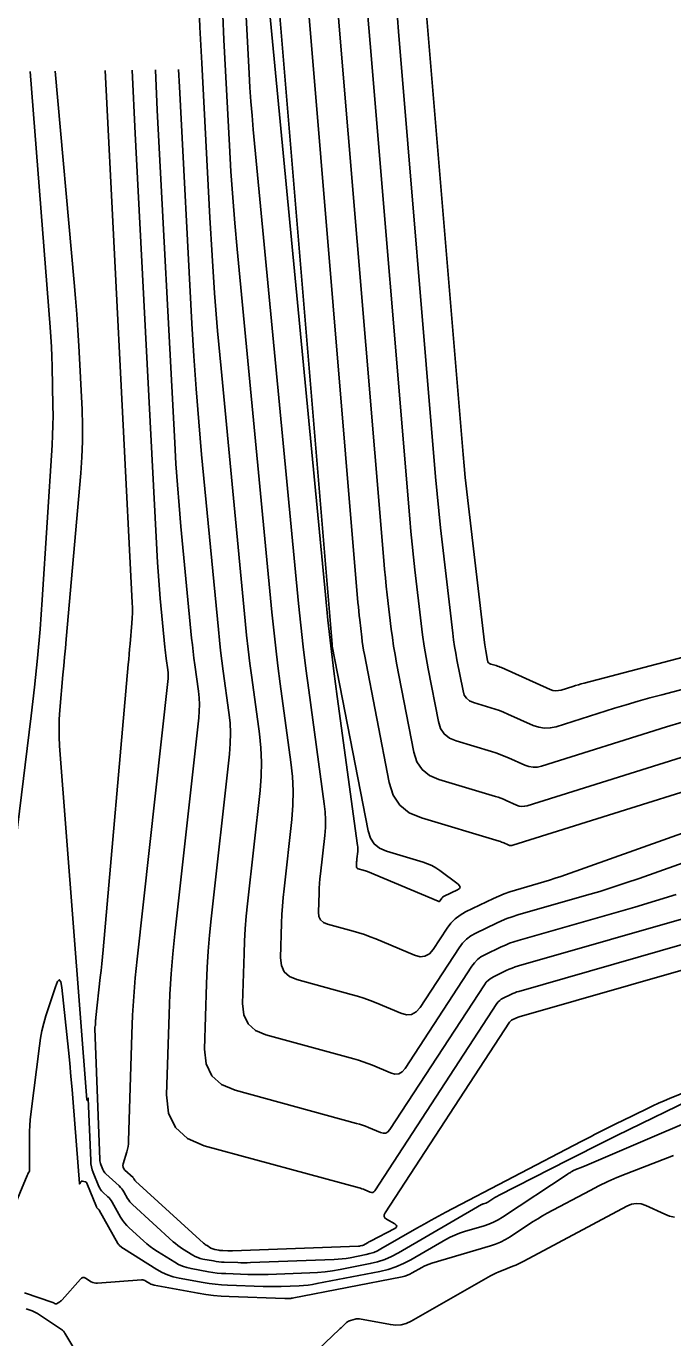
# Model space of a CAD drawing. Extents: x 1768942 to 1774819, y 723037 to 732099.
# Drawn here: x 1770861.8 to 1770910.6, y 724813 to 724912 of the extents above; entities that cross this region are included whole.
import ezdxf

# ---------------------------------------------------------------- set-up
doc = ezdxf.new("R2010")
doc.units = 0
doc.layers.add('R_Contours', color=7, linetype='Continuous')

msp = doc.modelspace()

# ---------------------------------------------------------------- linework, layer by layer
at = {"layer": 'R_Contours'}
for points in [[(1770874.792, 724914.711), (1770874.892, 724911.979), (1770875.022, 724909.249), (1770875.635, 724897.596), (1770875.8, 724894.745), (1770875.996, 724891.896), (1770876.222, 724889.05), (1770876.479, 724886.205), (1770878.301, 724867.149), (1770878.409, 724866.08), (1770878.527, 724865.013), (1770878.657, 724863.947), (1770878.797, 724862.882), (1770879.381, 724858.625), (1770879.493, 724857.56), (1770879.54, 724856.495), (1770879.521, 724855.429), (1770879.435, 724854.361), (1770878.484, 724845.788), (1770878.389, 724844.853), (1770878.314, 724843.916), (1770878.257, 724842.977), (1770878.22, 724842.037), (1770878.107, 724838.276), (1770878.196, 724837.422), (1770878.518, 724836.741), (1770879.075, 724836.234), (1770879.866, 724835.9), (1770886.507, 724834.089), (1770886.863, 724833.986), (1770887.216, 724833.871), (1770887.564, 724833.744), (1770887.907, 724833.605), (1770889.275, 724833.028), (1770889.6, 724832.94), (1770889.889, 724832.966), (1770890.144, 724833.107), (1770890.365, 724833.36), (1770895.399, 724841.075), (1770895.602, 724841.345), (1770895.835, 724841.58), (1770896.098, 724841.781), (1770896.392, 724841.947), (1770897.627, 724842.542), (1770897.939, 724842.684), (1770898.256, 724842.812), (1770898.577, 724842.927), (1770898.904, 724843.029), (1770907.698, 724845.551), (1770909.269, 724846.016), (1770910.833, 724846.504)], [(1770880.761, 724914.638), (1770884.862, 724865.385), (1770884.863, 724865.374), (1770884.864, 724865.363), (1770884.866, 724865.352), (1770884.867, 724865.341), (1770884.872, 724865.297), (1770884.873, 724865.286), (1770884.875, 724865.275), (1770884.877, 724865.264), (1770884.879, 724865.254), (1770887.586, 724851.293), (1770887.759, 724850.755), (1770888.046, 724850.322), (1770888.449, 724849.993), (1770888.967, 724849.768), (1770891.741, 724848.938), (1770892.074, 724848.822), (1770892.393, 724848.679), (1770892.699, 724848.508), (1770892.99, 724848.309), (1770894.368, 724847.282), (1770894.489, 724847.163), (1770894.523, 724847.053), (1770894.469, 724846.951), (1770894.327, 724846.857), (1770893.317, 724846.37), (1770893.268, 724846.343), (1770893.224, 724846.309), (1770893.186, 724846.27), (1770893.152, 724846.225), (1770893.027, 724846.035), (1770892.994, 724845.996), (1770892.954, 724845.974), (1770892.91, 724845.97), (1770892.86, 724845.984), (1770887.542, 724848.23), (1770887.46, 724848.263), (1770887.378, 724848.293), (1770887.294, 724848.32), (1770887.21, 724848.344), (1770886.835, 724848.447), (1770886.777, 724848.471), (1770886.736, 724848.509), (1770886.712, 724848.559), (1770886.705, 724848.622), (1770886.714, 724848.901), (1770886.716, 724848.97), (1770886.72, 724849.04), (1770886.726, 724849.109), (1770886.733, 724849.178), (1770886.795, 724849.738), (1770886.804, 724849.854), (1770886.807, 724849.971), (1770886.802, 724850.087), (1770886.789, 724850.203), (1770885.248, 724861.447), (1770884.996, 724863.361), (1770884.763, 724865.277), (1770884.55, 724867.196), (1770884.356, 724869.116), (1770880.134, 724913.271)], [(1770891.878, 724914.176), (1770894.747, 724879.728), (1770894.823, 724878.857), (1770894.907, 724877.987), (1770894.998, 724877.118), (1770895.096, 724876.249), (1770896.36, 724865.512), (1770896.38, 724865.356), (1770896.403, 724865.199), (1770896.429, 724865.044), (1770896.457, 724864.888), (1770896.598, 724864.165), (1770896.628, 724864.07), (1770896.678, 724863.994), (1770896.749, 724863.936), (1770896.84, 724863.897), (1770897.245, 724863.776), (1770897.346, 724863.744), (1770897.445, 724863.709), (1770897.543, 724863.67), (1770897.64, 724863.629), (1770901.316, 724861.984), (1770901.524, 724861.911), (1770901.733, 724861.879), (1770901.945, 724861.887), (1770902.159, 724861.935), (1770903.02, 724862.205), (1770903.235, 724862.271), (1770903.452, 724862.335), (1770903.669, 724862.396), (1770903.886, 724862.455), (1770919.889, 724866.665)], [(1770883.085, 724913.342), (1770886.815, 724868.546), (1770886.844, 724868.217), (1770886.875, 724867.888), (1770886.91, 724867.559), (1770886.947, 724867.23), (1770887.102, 724865.917), (1770887.143, 724865.589), (1770887.191, 724865.262), (1770887.245, 724864.936), (1770887.305, 724864.611), (1770889.179, 724854.951), (1770889.48, 724854.008), (1770889.984, 724853.248), (1770890.69, 724852.671), (1770891.599, 724852.277), (1770897.478, 724850.517), (1770897.566, 724850.489), (1770897.653, 724850.458), (1770897.739, 724850.425), (1770897.823, 724850.388), (1770898.161, 724850.237), (1770898.246, 724850.208), (1770898.331, 724850.194), (1770898.418, 724850.198), (1770898.506, 724850.217), (1770920.956, 724857.268)], [(1770915.532, 724858.207), (1770899.591, 724853.2), (1770899.386, 724853.155), (1770899.184, 724853.147), (1770898.983, 724853.178), (1770898.785, 724853.247), (1770897.997, 724853.6), (1770897.799, 724853.685), (1770897.598, 724853.763), (1770897.395, 724853.835), (1770897.189, 724853.9), (1770892.909, 724855.182), (1770892.205, 724855.488), (1770891.658, 724855.935), (1770891.267, 724856.524), (1770891.033, 724857.254), (1770889.731, 724863.968), (1770889.613, 724864.607), (1770889.507, 724865.248), (1770889.414, 724865.891), (1770889.332, 724866.536), (1770889.027, 724869.12), (1770888.954, 724869.766), (1770888.886, 724870.413), (1770888.824, 724871.06), (1770888.767, 724871.708), (1770885.408, 724912.045), (1770885.28, 724913.671)], [(1770911.279, 724859.507), (1770910.108, 724859.146), (1770900.676, 724856.184), (1770900.354, 724856.112), (1770900.036, 724856.101), (1770899.721, 724856.149), (1770899.409, 724856.258), (1770898.171, 724856.812), (1770897.859, 724856.946), (1770897.543, 724857.069), (1770897.224, 724857.182), (1770896.901, 724857.284), (1770894.219, 724858.087), (1770893.72, 724858.304), (1770893.331, 724858.621), (1770893.054, 724859.039), (1770892.888, 724859.558), (1770892.118, 724863.527), (1770891.961, 724864.379), (1770891.82, 724865.234), (1770891.695, 724866.092), (1770891.585, 724866.951), (1770891.108, 724871.01), (1770890.998, 724871.974), (1770890.897, 724872.938), (1770890.805, 724873.904), (1770890.72, 724874.87), (1770887.732, 724910.748), (1770887.545, 724913.122)], [(1770919.463, 724864.14), (1770909.74, 724861.582), (1770908.846, 724861.341), (1770907.955, 724861.09), (1770907.066, 724860.828), (1770906.181, 724860.555), (1770901.762, 724859.167), (1770901.323, 724859.07), (1770900.888, 724859.054), (1770900.459, 724859.12), (1770900.034, 724859.268), (1770898.125, 724860.122), (1770897.81, 724860.257), (1770897.491, 724860.381), (1770897.169, 724860.495), (1770896.843, 724860.599), (1770895.53, 724860.992), (1770895.234, 724861.12), (1770895.005, 724861.308), (1770894.841, 724861.555), (1770894.743, 724861.861), (1770894.288, 724864.208), (1770894.195, 724864.711), (1770894.111, 724865.217), (1770894.037, 724865.724), (1770893.973, 724866.232), (1770893.188, 724872.899), (1770893.043, 724874.181), (1770892.908, 724875.463), (1770892.785, 724876.747), (1770892.672, 724878.032), (1770889.873, 724911.652), (1770889.714, 724913.672)], [(1770876.61, 724912.889), (1770876.699, 724911.018), (1770877.119, 724903.033), (1770877.232, 724901.079), (1770877.366, 724899.127), (1770877.521, 724897.176), (1770877.697, 724895.227), (1770880.319, 724867.805), (1770880.456, 724866.452), (1770880.606, 724865.101), (1770880.77, 724863.752), (1770880.948, 724862.404), (1770881.758, 724856.488), (1770881.873, 724855.405), (1770881.921, 724854.32), (1770881.901, 724853.234), (1770881.814, 724852.147), (1770881.233, 724846.918), (1770881.168, 724846.272), (1770881.116, 724845.624), (1770881.077, 724844.975), (1770881.051, 724844.325), (1770880.973, 724841.725), (1770881.034, 724841.134), (1770881.257, 724840.664), (1770881.642, 724840.313), (1770882.189, 724840.082), (1770886.311, 724838.958), (1770886.79, 724838.819), (1770887.265, 724838.664), (1770887.734, 724838.493), (1770888.197, 724838.306), (1770890.04, 724837.528), (1770890.477, 724837.41), (1770890.867, 724837.446), (1770891.211, 724837.634), (1770891.508, 724837.976), (1770894.447, 724842.481), (1770894.703, 724842.822), (1770894.998, 724843.119), (1770895.33, 724843.373), (1770895.702, 724843.583), (1770897.264, 724844.335), (1770897.657, 724844.514), (1770898.058, 724844.677), (1770898.464, 724844.822), (1770898.878, 724844.95), (1770904.058, 724846.436), (1770905.058, 724846.732), (1770906.052, 724847.042), (1770907.042, 724847.368), (1770908.027, 724847.71), (1770923.578, 724853.238)], [(1770923.736, 724855.552), (1770902.118, 724847.866), (1770901.696, 724847.72), (1770901.272, 724847.581), (1770900.846, 724847.448), (1770900.418, 724847.321), (1770898.702, 724846.829), (1770898.276, 724846.697), (1770897.857, 724846.547), (1770897.445, 724846.38), (1770897.039, 724846.195), (1770894.935, 724845.181), (1770894.522, 724844.948), (1770894.153, 724844.666), (1770893.826, 724844.336), (1770893.541, 724843.957), (1770892.489, 724842.345), (1770892.204, 724842.016), (1770891.873, 724841.834), (1770891.497, 724841.8), (1770891.076, 724841.914), (1770888.166, 724843.143), (1770887.744, 724843.313), (1770887.318, 724843.468), (1770886.886, 724843.609), (1770886.45, 724843.736), (1770884.512, 724844.264), (1770884.21, 724844.392), (1770883.997, 724844.586), (1770883.873, 724844.847), (1770883.839, 724845.174), (1770883.882, 724846.613), (1770883.897, 724846.973), (1770883.918, 724847.332), (1770883.947, 724847.69), (1770883.983, 724848.048), (1770884.305, 724850.943), (1770884.353, 724851.544), (1770884.364, 724852.145), (1770884.337, 724852.746), (1770884.274, 724853.346), (1770883.098, 724861.926), (1770882.883, 724863.556), (1770882.684, 724865.189), (1770882.503, 724866.824), (1770882.338, 724868.461), (1770878.916, 724904.249), (1770878.82, 724905.303), (1770878.737, 724906.357), (1770878.664, 724907.413), (1770878.603, 724908.469), (1770878.376, 724912.786)], [(1770860.227, 724844.364), (1770862.155, 724859.975), (1770862.409, 724862.161), (1770862.631, 724864.349), (1770862.82, 724866.541), (1770862.978, 724868.735), (1770863.73, 724880.428), (1770863.77, 724881.17), (1770863.795, 724881.912), (1770863.803, 724882.654), (1770863.797, 724883.396), (1770863.738, 724886.367), (1770863.718, 724887.109), (1770863.687, 724887.851), (1770863.645, 724888.593), (1770863.592, 724889.333), (1770862.068, 724908.636)], [(1770863.956, 724908.66), (1770865.405, 724892.711), (1770865.507, 724891.512), (1770865.598, 724890.313), (1770865.678, 724889.112), (1770865.745, 724887.911), (1770865.99, 724883.105), (1770866.031, 724881.903), (1770866.029, 724880.703), (1770865.986, 724879.503), (1770865.901, 724878.305), (1770864.79, 724865.765), (1770864.73, 724865.096), (1770864.671, 724864.426), (1770864.612, 724863.757), (1770864.553, 724863.088), (1770864.316, 724860.411), (1770864.271, 724859.742), (1770864.254, 724859.073), (1770864.263, 724858.403), (1770864.301, 724857.733), (1770866.354, 724831.002), (1770866.357, 724830.98), (1770866.364, 724830.972), (1770866.373, 724830.977), (1770866.385, 724830.996), (1770866.437, 724831.098), (1770866.448, 724831.117), (1770866.457, 724831.122), (1770866.463, 724831.114), (1770866.465, 724831.092), (1770866.647, 724826.403), (1770866.666, 724826.172), (1770866.704, 724825.945), (1770866.763, 724825.723), (1770866.84, 724825.504), (1770867.27, 724824.448), (1770867.324, 724824.332), (1770867.39, 724824.224), (1770867.468, 724824.124), (1770867.558, 724824.032), (1770867.939, 724823.68), (1770868.03, 724823.589), (1770868.114, 724823.492), (1770868.189, 724823.388), (1770868.257, 724823.278), (1770868.904, 724822.136), (1770869.041, 724821.914), (1770869.195, 724821.705), (1770869.364, 724821.51), (1770869.55, 724821.327), (1770870.63, 724820.346), (1770870.879, 724820.13), (1770871.137, 724819.925), (1770871.404, 724819.733), (1770871.679, 724819.552), (1770872.995, 724818.731), (1770873.283, 724818.569), (1770873.582, 724818.436), (1770873.893, 724818.332), (1770874.215, 724818.258), (1770875.526, 724818.017), (1770875.855, 724817.963), (1770876.184, 724817.921), (1770876.515, 724817.891), (1770876.848, 724817.874), (1770878.503, 724817.815), (1770878.89, 724817.805), (1770879.276, 724817.802), (1770879.663, 724817.806), (1770880.05, 724817.817), (1770883.186, 724817.933), (1770883.761, 724817.965), (1770884.334, 724818.02), (1770884.904, 724818.097), (1770885.471, 724818.196), (1770887.736, 724818.637), (1770888.293, 724818.77), (1770888.834, 724818.947), (1770889.358, 724819.17), (1770889.866, 724819.437), (1770896.15, 724823.081), (1770896.186, 724823.101), (1770896.224, 724823.118), (1770896.262, 724823.133), (1770896.301, 724823.146), (1770896.46, 724823.193), (1770896.499, 724823.207), (1770896.537, 724823.222), (1770896.574, 724823.241), (1770896.609, 724823.263), (1770897.068, 724823.565), (1770897.156, 724823.622), (1770897.247, 724823.676), (1770897.338, 724823.728), (1770897.432, 724823.777), (1770902.705, 724826.467), (1770903.617, 724826.93), (1770904.53, 724827.388), (1770905.445, 724827.842), (1770906.363, 724828.292), (1770919.184, 724834.547)], [(1770867.734, 724908.708), (1770869.785, 724868.538), (1770869.798, 724868.147), (1770869.798, 724867.756), (1770869.784, 724867.365), (1770869.756, 724866.975), (1770869.618, 724865.413), (1770869.583, 724865.023), (1770869.548, 724864.632), (1770869.514, 724864.242), (1770869.479, 724863.851), (1770867.577, 724842.321), (1770867.53, 724841.797), (1770867.479, 724841.273), (1770867.425, 724840.75), (1770867.369, 724840.227), (1770867.033, 724837.206), (1770867.027, 724837.147), (1770867.023, 724837.089), (1770867.019, 724837.03), (1770867.017, 724836.972), (1770867.008, 724836.667), (1770867.006, 724836.644), (1770867.003, 724836.621), (1770866.999, 724836.598), (1770866.993, 724836.575), (1770866.965, 724836.485), (1770866.959, 724836.462), (1770866.955, 724836.439), (1770866.953, 724836.416), (1770866.953, 724836.393), (1770867.336, 724826.487), (1770867.345, 724826.388), (1770867.361, 724826.292), (1770867.386, 724826.197), (1770867.419, 724826.104), (1770867.569, 724825.736), (1770867.61, 724825.647), (1770867.661, 724825.564), (1770867.721, 724825.487), (1770867.789, 724825.417), (1770868.792, 724824.491), (1770868.895, 724824.389), (1770868.988, 724824.28), (1770869.073, 724824.164), (1770869.148, 724824.041), (1770869.434, 724823.536), (1770869.51, 724823.414), (1770869.595, 724823.298), (1770869.689, 724823.19), (1770869.792, 724823.089), (1770872.877, 724820.286), (1770873.044, 724820.141), (1770873.217, 724820.004), (1770873.395, 724819.875), (1770873.58, 724819.754), (1770874.359, 724819.268), (1770874.536, 724819.168), (1770874.72, 724819.087), (1770874.911, 724819.023), (1770875.109, 724818.977), (1770875.916, 724818.829), (1770876.118, 724818.796), (1770876.321, 724818.77), (1770876.524, 724818.752), (1770876.729, 724818.741), (1770877.747, 724818.705), (1770877.984, 724818.699), (1770878.222, 724818.697), (1770878.46, 724818.699), (1770878.698, 724818.706), (1770885.019, 724818.94), (1770885.323, 724818.957), (1770885.626, 724818.986), (1770885.927, 724819.027), (1770886.227, 724819.079), (1770887.423, 724819.313), (1770887.718, 724819.383), (1770888.004, 724819.476), (1770888.281, 724819.594), (1770888.549, 724819.735), (1770891.261, 724821.307), (1770891.802, 724821.617), (1770892.347, 724821.921), (1770892.895, 724822.219), (1770893.447, 724822.511), (1770903.662, 724827.846), (1770903.913, 724827.977), (1770904.165, 724828.108), (1770904.417, 724828.237), (1770904.669, 724828.366), (1770905.679, 724828.881), (1770905.932, 724829.01), (1770906.185, 724829.137), (1770906.439, 724829.263), (1770906.693, 724829.387), (1770908.661, 724830.347), (1770909.075, 724830.545), (1770909.493, 724830.736), (1770909.913, 724830.919), (1770910.337, 724831.096), (1770929.083, 724838.712)], [(1770869.764, 724908.734), (1770869.991, 724903.943), (1770871.694, 724871.562), (1770871.734, 724870.879), (1770871.781, 724870.197), (1770871.835, 724869.515), (1770871.896, 724868.834), (1770872.246, 724865.181), (1770872.268, 724864.965), (1770872.292, 724864.748), (1770872.318, 724864.532), (1770872.346, 724864.317), (1770872.465, 724863.454), (1770872.487, 724863.238), (1770872.497, 724863.022), (1770872.493, 724862.806), (1770872.476, 724862.59), (1770870.147, 724841.612), (1770870.005, 724840.203), (1770869.891, 724838.792), (1770869.806, 724837.38), (1770869.749, 724835.965), (1770869.507, 724827.882), (1770869.494, 724827.677), (1770869.467, 724827.474), (1770869.427, 724827.273), (1770869.373, 724827.074), (1770869.097, 724826.172), (1770869.073, 724826.035), (1770869.086, 724825.909), (1770869.138, 724825.793), (1770869.228, 724825.687), (1770869.84, 724825.122), (1770869.86, 724825.102), (1770869.878, 724825.081), (1770869.894, 724825.059), (1770869.909, 724825.035), (1770869.964, 724824.937), (1770869.979, 724824.913), (1770869.996, 724824.891), (1770870.014, 724824.87), (1770870.034, 724824.85), (1770875.168, 724820.186), (1770875.231, 724820.132), (1770875.295, 724820.081), (1770875.362, 724820.032), (1770875.431, 724819.987), (1770875.723, 724819.805), (1770875.789, 724819.768), (1770875.858, 724819.737), (1770875.929, 724819.713), (1770876.003, 724819.696), (1770876.305, 724819.641), (1770876.381, 724819.628), (1770876.457, 724819.619), (1770876.533, 724819.612), (1770876.609, 724819.608), (1770876.99, 724819.594), (1770877.079, 724819.592), (1770877.168, 724819.591), (1770877.257, 724819.592), (1770877.347, 724819.595), (1770886.853, 724819.948), (1770886.885, 724819.95), (1770886.918, 724819.953), (1770886.95, 724819.957), (1770886.983, 724819.963), (1770887.111, 724819.988), (1770887.143, 724819.995), (1770887.174, 724820.005), (1770887.204, 724820.018), (1770887.233, 724820.033), (1770887.524, 724820.202), (1770887.583, 724820.236), (1770887.641, 724820.269), (1770887.7, 724820.301), (1770887.76, 724820.332), (1770889.586, 724821.286), (1770889.705, 724821.369), (1770889.745, 724821.454), (1770889.708, 724821.54), (1770889.592, 724821.627), (1770888.971, 724821.979), (1770888.848, 724822.075), (1770888.787, 724822.186), (1770888.79, 724822.313), (1770888.856, 724822.454), (1770898.256, 724836.858), (1770898.299, 724836.914), (1770898.347, 724836.963), (1770898.402, 724837.005), (1770898.463, 724837.039), (1770898.719, 724837.163), (1770898.784, 724837.193), (1770898.85, 724837.219), (1770898.916, 724837.243), (1770898.984, 724837.264), (1770924.432, 724844.565)], [(1770918.629, 724844.83), (1770898.958, 724839.186), (1770898.803, 724839.138), (1770898.652, 724839.084), (1770898.502, 724839.023), (1770898.355, 724838.956), (1770897.772, 724838.675), (1770897.634, 724838.597), (1770897.51, 724838.502), (1770897.4, 724838.391), (1770897.304, 724838.264), (1770888.079, 724824.128), (1770888.011, 724824.051), (1770887.934, 724824.008), (1770887.845, 724824), (1770887.746, 724824.027), (1770887.328, 724824.203), (1770887.223, 724824.245), (1770887.117, 724824.284), (1770887.009, 724824.319), (1770886.901, 724824.351), (1770875.219, 724827.535), (1770873.941, 724828.076), (1770873.04, 724828.896), (1770872.518, 724829.997), (1770872.374, 724831.378), (1770872.557, 724837.462), (1770872.618, 724838.982), (1770872.709, 724840.499), (1770872.831, 724842.015), (1770872.984, 724843.528), (1770874.796, 724859.847), (1770874.836, 724860.347), (1770874.845, 724860.846), (1770874.823, 724861.346), (1770874.77, 724861.844), (1770874.497, 724863.838), (1770874.431, 724864.337), (1770874.37, 724864.837), (1770874.315, 724865.337), (1770874.264, 724865.837), (1770873.457, 724874.28), (1770873.315, 724875.854), (1770873.19, 724877.43), (1770873.081, 724879.007), (1770872.99, 724880.586), (1770871.668, 724905.712), (1770871.524, 724908.757)], [(1770873.283, 724908.78), (1770873.345, 724907.48), (1770874.285, 724889.61), (1770874.428, 724887.136), (1770874.598, 724884.664), (1770874.795, 724882.194), (1770875.017, 724879.726), (1770876.283, 724866.493), (1770876.362, 724865.708), (1770876.449, 724864.925), (1770876.544, 724864.142), (1770876.647, 724863.36), (1770877.075, 724860.235), (1770877.158, 724859.453), (1770877.192, 724858.671), (1770877.178, 724857.888), (1770877.115, 724857.104), (1770875.734, 724844.658), (1770875.61, 724843.434), (1770875.512, 724842.207), (1770875.438, 724840.979), (1770875.388, 724839.75), (1770875.241, 724834.827), (1770875.357, 724833.709), (1770875.779, 724832.819), (1770876.508, 724832.155), (1770877.543, 724831.718), (1770886.704, 724829.22), (1770886.936, 724829.153), (1770887.166, 724829.077), (1770887.393, 724828.995), (1770887.618, 724828.904), (1770888.511, 724828.527), (1770888.722, 724828.47), (1770888.912, 724828.487), (1770889.078, 724828.579), (1770889.222, 724828.744), (1770896.352, 724839.669), (1770896.501, 724839.868), (1770896.672, 724840.041), (1770896.866, 724840.189), (1770897.082, 724840.311), (1770897.991, 724840.749), (1770898.221, 724840.853), (1770898.454, 724840.948), (1770898.69, 724841.032), (1770898.931, 724841.107), (1770912.827, 724845.094)], [(1770860.188, 724821.285), (1770861.839, 724825.272), (1770861.854, 724825.307), (1770861.87, 724825.341), (1770861.888, 724825.374), (1770861.907, 724825.407), (1770861.984, 724825.537), (1770862.002, 724825.57), (1770862.014, 724825.604), (1770862.021, 724825.64), (1770862.023, 724825.677), (1770862.023, 724828.186), (1770862.029, 724828.617), (1770862.049, 724829.046), (1770862.082, 724829.475), (1770862.128, 724829.903), (1770862.768, 724835.079), (1770862.852, 724835.65), (1770862.963, 724836.215), (1770863.101, 724836.774), (1770863.266, 724837.326), (1770863.978, 724839.526), (1770864.142, 724839.936), (1770864.276, 724840.064), (1770864.381, 724839.911), (1770864.456, 724839.476), (1770864.958, 724834.733), (1770865.058, 724833.751), (1770865.152, 724832.768), (1770865.238, 724831.784), (1770865.317, 724830.8), (1770865.787, 724824.678), (1770865.792, 724824.648), (1770865.801, 724824.637), (1770865.813, 724824.644), (1770865.829, 724824.67), (1770865.901, 724824.81), (1770865.922, 724824.84), (1770865.947, 724824.859), (1770865.978, 724824.866), (1770866.014, 724824.862), (1770866.215, 724824.814), (1770866.258, 724824.798), (1770866.294, 724824.775), (1770866.323, 724824.743), (1770866.344, 724824.703), (1770867.07, 724822.916), (1770867.082, 724822.891), (1770867.096, 724822.868), (1770867.113, 724822.847), (1770867.132, 724822.827), (1770867.213, 724822.752), (1770867.232, 724822.733), (1770867.25, 724822.712), (1770867.266, 724822.69), (1770867.281, 724822.666), (1770868.7, 724820.159), (1770868.725, 724820.118), (1770868.753, 724820.08), (1770868.784, 724820.044), (1770868.819, 724820.01), (1770868.961, 724819.88), (1770868.998, 724819.849), (1770869.036, 724819.819), (1770869.074, 724819.791), (1770869.115, 724819.764), (1770871.631, 724818.193), (1770872.03, 724817.969), (1770872.445, 724817.785), (1770872.875, 724817.642), (1770873.321, 724817.538), (1770875.137, 724817.205), (1770875.592, 724817.131), (1770876.048, 724817.073), (1770876.507, 724817.031), (1770876.967, 724817.007), (1770879.651, 724816.912), (1770879.991, 724816.903), (1770880.33, 724816.9), (1770880.67, 724816.903), (1770881.01, 724816.913), (1770882.369, 724816.963), (1770882.709, 724816.983), (1770883.046, 724817.015), (1770883.382, 724817.06), (1770883.717, 724817.119), (1770888.469, 724818.044), (1770889.082, 724818.19), (1770889.677, 724818.385), (1770890.254, 724818.629), (1770890.811, 724818.923), (1770893.435, 724820.444), (1770893.774, 724820.628), (1770894.122, 724820.79), (1770894.479, 724820.932), (1770894.845, 724821.052), (1770896.329, 724821.492), (1770896.693, 724821.615), (1770897.046, 724821.764), (1770897.387, 724821.938), (1770897.716, 724822.138), (1770902.685, 724825.417), (1770902.74, 724825.452), (1770902.796, 724825.486), (1770902.853, 724825.519), (1770902.91, 724825.551), (1770903.141, 724825.675), (1770903.2, 724825.705), (1770903.259, 724825.733), (1770903.319, 724825.759), (1770903.38, 724825.784), (1770903.648, 724825.888), (1770903.713, 724825.913), (1770903.778, 724825.939), (1770903.842, 724825.966), (1770903.906, 724825.993), (1770916.552, 724831.4)], [(1770910.633, 724826.788), (1770907.053, 724825.404), (1770906.359, 724825.123), (1770905.674, 724824.822), (1770904.999, 724824.5), (1770904.334, 724824.156), (1770901.103, 724822.427), (1770900.739, 724822.227), (1770900.381, 724822.019), (1770900.027, 724821.803), (1770899.678, 724821.578), (1770898.293, 724820.664), (1770897.94, 724820.449), (1770897.575, 724820.262), (1770897.196, 724820.103), (1770896.805, 724819.971), (1770892.381, 724818.659), (1770892.186, 724818.595), (1770891.996, 724818.52), (1770891.81, 724818.433), (1770891.629, 724818.335), (1770890.917, 724817.922), (1770890.735, 724817.827), (1770890.548, 724817.747), (1770890.355, 724817.684), (1770890.156, 724817.637), (1770881.852, 724816.019), (1770881.805, 724816.011), (1770881.759, 724816.005), (1770881.712, 724816.001), (1770881.666, 724815.998), (1770881.478, 724815.991), (1770881.431, 724815.99), (1770881.384, 724815.989), (1770881.338, 724815.99), (1770881.291, 724815.991), (1770877.086, 724816.139), (1770876.498, 724816.171), (1770875.912, 724816.224), (1770875.329, 724816.298), (1770874.747, 724816.394), (1770871.443, 724816.999), (1770871.357, 724817.019), (1770871.273, 724817.047), (1770871.193, 724817.083), (1770871.116, 724817.126), (1770870.813, 724817.315), (1770870.736, 724817.356), (1770870.655, 724817.383), (1770870.571, 724817.396), (1770870.484, 724817.397), (1770867.15, 724817.155), (1770867.027, 724817.155), (1770866.908, 724817.174), (1770866.793, 724817.211), (1770866.683, 724817.266), (1770866.251, 724817.525), (1770866.146, 724817.57), (1770866.047, 724817.575), (1770865.954, 724817.54), (1770865.868, 724817.465), (1770864.486, 724815.898), (1770864.446, 724815.856), (1770864.404, 724815.818), (1770864.359, 724815.783), (1770864.312, 724815.751), (1770864.063, 724815.596), (1770864.04, 724815.585), (1770864.018, 724815.582), (1770863.997, 724815.586), (1770863.975, 724815.597), (1770863.888, 724815.655), (1770863.866, 724815.669), (1770863.843, 724815.681), (1770863.819, 724815.692), (1770863.795, 724815.701), (1770861.649, 724816.413)], [(1770882.794, 724811.187), (1770885.406, 724813.665), (1770885.474, 724813.729), (1770885.542, 724813.792), (1770885.61, 724813.856), (1770885.678, 724813.919), (1770885.96, 724814.178), (1770886.027, 724814.233), (1770886.099, 724814.279), (1770886.176, 724814.316), (1770886.258, 724814.345), (1770886.595, 724814.441), (1770886.68, 724814.46), (1770886.765, 724814.469), (1770886.851, 724814.468), (1770886.937, 724814.457), (1770889.259, 724814.029), (1770889.668, 724813.988), (1770890.066, 724814.018), (1770890.452, 724814.12), (1770890.825, 724814.293), (1770896.817, 724817.701), (1770897.019, 724817.811), (1770897.225, 724817.913), (1770897.435, 724818.008), (1770897.648, 724818.095), (1770898.507, 724818.429), (1770898.721, 724818.515), (1770898.931, 724818.608), (1770899.139, 724818.707), (1770899.344, 724818.813), (1770907.118, 724822.968), (1770907.468, 724823.11), (1770907.82, 724823.165), (1770908.176, 724823.133), (1770908.534, 724823.013), (1770909.972, 724822.358), (1770910.335, 724822.223), (1770910.705, 724822.146)], [(1770861.778, 724815.212), (1770862.222, 724815.065), (1770862.331, 724815.024), (1770862.437, 724814.977), (1770862.539, 724814.922), (1770862.638, 724814.861), (1770864.525, 724813.595), (1770864.543, 724813.581), (1770864.56, 724813.566), (1770864.575, 724813.55), (1770864.589, 724813.533), (1770864.642, 724813.46), (1770864.656, 724813.441), (1770864.668, 724813.422), (1770864.68, 724813.403), (1770864.692, 724813.384), (1770865.512, 724811.989)]]:
    msp.add_lwpolyline(points, dxfattribs=at)

doc.saveas('drawing.dxf')
